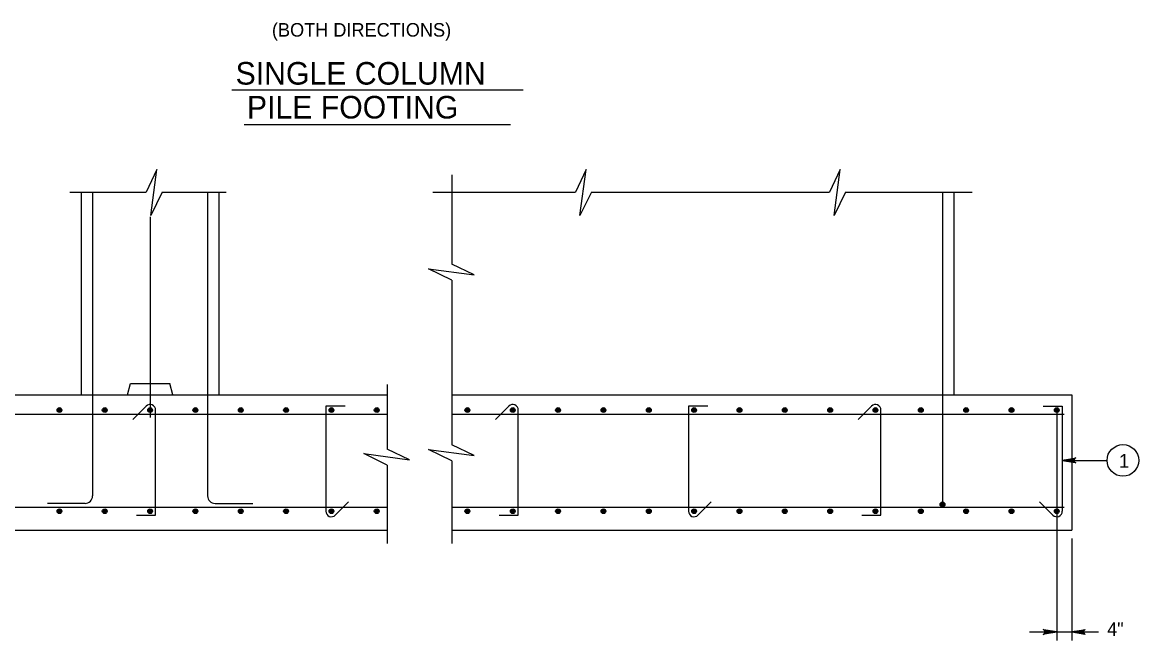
# Model space of a CAD drawing. Extents: x 646165 to 651486, y 296916 to 299292.
# Drawn here: x 650910.2 to 651157.3, y 298975.3 to 299112.1 of the extents above; entities that cross this region are included whole.
import ezdxf

# ---------------------------------------------------------------- set-up
doc = ezdxf.new("R2010")
doc.units = 0
for name, color, linetype in [('50', 7, 'Continuous'), ('51', 7, 'Continuous'), ('52', 7, 'Continuous'), ('53', 7, 'Continuous'), ('54', 7, 'Continuous')]:
    doc.layers.add(name, color=color, linetype=linetype)

msp = doc.modelspace()

# ---------------------------------------------------------------- linework, layer by layer
at = {"layer": '50'}
for p, q in [((650938.5, 299069.14), (650938.5, 299024.74)), ((651139.2, 299026.35), (651139.2, 298975.33))]:
    msp.add_line(p, q, dxfattribs=at)
at = {"layer": '51'}
for p, q in [((650923.26, 299074.6), (650923.26, 299029.74)), ((650953.73, 299074.6), (650953.73, 299029.74)), ((651116.4, 299074.6), (651116.4, 299029.74)), ((650933.5, 299029.74), (650934.14, 299032.24)), ((650934.14, 299032.24), (650942.85, 299032.24)), ((650943.5, 299029.74), (650942.85, 299032.24)), ((650734.46, 299029.74), (650990.99, 299029.74)), ((651005.29, 299029.74), (651142.54, 299029.74)), ((651142.54, 299029.74), (651142.54, 298999.74)), ((650734.46, 298999.74), (650990.99, 298999.74)), ((651005.29, 298999.74), (651142.54, 298999.74))]:
    msp.add_line(p, q, dxfattribs=at)
at = {"layer": '52'}
for p, q in [((651005.29, 299078.4), (651005.29, 299058.61)), ((650920.75, 299074.6), (650937.65, 299074.6)), ((650941.17, 299074.6), (650955.34, 299074.6)), ((651001.12, 299074.6), (651032.68, 299074.6)), ((651036.2, 299074.6), (651088.9, 299074.6)), ((651092.42, 299074.6), (651120.49, 299074.6)), ((651005.29, 299055.09), (651005.29, 299018.64)), ((650990.99, 299031.98), (650990.99, 299017.69)), ((651005.29, 299015.12), (651005.29, 298996.84)), ((651140.42, 299015.2), (651150.33, 299015.2)), ((650990.99, 299014.17), (650990.99, 298996.84)), ((651142.54, 298997.91), (651142.54, 298975.33)), ((651133.18, 298977.27), (651148.43, 298977.27))]:
    msp.add_line(p, q, dxfattribs=at)
for points in [[(650941.17, 299074.6), (650938.63, 299069.42), (650940.01, 299079.57), (650937.65, 299074.6)], [(651036.2, 299074.6), (651033.66, 299069.42), (651035.04, 299079.57), (651032.68, 299074.6)], [(651092.42, 299074.6), (651089.89, 299069.42), (651091.27, 299079.57), (651088.9, 299074.6)], [(651005.29, 299055.09), (651000.1, 299057.63), (651010.25, 299056.25), (651005.29, 299058.61)], [(650990.99, 299014.17), (650985.8, 299016.71), (650995.95, 299015.33), (650990.99, 299017.69)], [(651005.29, 299015.12), (651000.1, 299017.66), (651010.25, 299016.28), (651005.29, 299018.64)], [(651140.42, 299015.2), (651143.41, 299015.76), (651143.29, 299015.68), (651143.18, 299015.6), (651143.12, 299015.5), (651143.06, 299015.4), (651143.04, 299015.3), (651143.02, 299015.2), (651143.04, 299015.1), (651143.06, 299015), (651143.12, 299014.9), (651143.18, 299014.8), (651143.29, 299014.72), (651143.41, 299014.64), (651140.42, 299015.2), (651143.29, 299014.72), (651143.18, 299014.8), (651140.42, 299015.2), (651143.12, 299014.9), (651143.06, 299015), (651140.42, 299015.2), (651143.04, 299015.1), (651143.02, 299015.2), (651140.42, 299015.2), (651143.04, 299015.3), (651143.06, 299015.4), (651140.42, 299015.2), (651143.12, 299015.5), (651143.18, 299015.6), (651140.42, 299015.2), (651143.29, 299015.68)], [(651139.2, 298977.27), (651136.22, 298976.71), (651136.33, 298976.79), (651136.45, 298976.87), (651136.51, 298976.97), (651136.57, 298977.07), (651136.58, 298977.17), (651136.6, 298977.27), (651136.58, 298977.37), (651136.57, 298977.47), (651136.51, 298977.57), (651136.45, 298977.67), (651136.33, 298977.75), (651136.22, 298977.83), (651139.2, 298977.27), (651136.33, 298977.75), (651136.45, 298977.67), (651139.2, 298977.27), (651136.51, 298977.57), (651136.57, 298977.47), (651139.2, 298977.27), (651136.58, 298977.37), (651136.6, 298977.27), (651139.2, 298977.27), (651136.58, 298977.17), (651136.57, 298977.07), (651139.2, 298977.27), (651136.51, 298976.97), (651136.45, 298976.87), (651139.2, 298977.27), (651136.33, 298976.79)], [(651142.54, 298977.27), (651145.52, 298977.83), (651145.4, 298977.75), (651145.29, 298977.67), (651145.23, 298977.57), (651145.17, 298977.47), (651145.15, 298977.37), (651145.14, 298977.27), (651145.15, 298977.17), (651145.17, 298977.07), (651145.23, 298976.97), (651145.29, 298976.87), (651145.4, 298976.79), (651145.52, 298976.71), (651142.54, 298977.27), (651145.4, 298976.79), (651145.29, 298976.87), (651142.54, 298977.27), (651145.23, 298976.97), (651145.17, 298977.07), (651142.54, 298977.27), (651145.15, 298977.17), (651145.14, 298977.27), (651142.54, 298977.27), (651145.15, 298977.37), (651145.17, 298977.47), (651142.54, 298977.27), (651145.23, 298977.57), (651145.29, 298977.67), (651142.54, 298977.27), (651145.4, 298977.75)]]:
    msp.add_lwpolyline(points, dxfattribs=at)
msp.add_circle((651153.83, 299015.2), 3.5, dxfattribs=at)
at = {"layer": '53'}
for p, q in [((650956.57, 299097.18), (651021.09, 299097.18)), ((650959.35, 299089.52), (651018.31, 299089.52))]:
    msp.add_line(p, q, dxfattribs=at)
at = {"layer": '54'}
for p, q in [((650925.76, 299074.6), (650925.76, 299007.35)), ((650951.23, 299074.6), (650951.23, 299007.35)), ((651113.9, 299074.6), (651113.9, 299005.47)), ((650736.13, 299025.46), (650990.99, 299025.46)), ((650937.63, 299027.21), (650934.69, 299024.26)), ((650939.72, 299003.07), (650939.72, 299026.35)), ((650981.65, 299027.23), (650977.42, 299027.23)), ((650977.42, 299027.23), (650977.42, 299003.96)), ((651005.29, 299025.46), (651140.87, 299025.46)), ((651017.92, 299027.21), (651014.97, 299024.26)), ((651020, 299003.07), (651020, 299026.35)), ((651061.93, 299027.23), (651057.7, 299027.23)), ((651057.7, 299027.23), (651057.7, 299003.96)), ((651098.2, 299027.21), (651095.25, 299024.26)), ((651100.28, 299003.07), (651100.28, 299026.35)), ((651136.19, 299027.23), (651140.42, 299027.23)), ((651140.42, 299027.23), (651140.42, 299003.96)), ((650924.1, 299005.68), (650915.76, 299005.68)), ((650952.9, 299005.68), (650961.23, 299005.68)), ((650979.5, 299003.09), (650982.45, 299006.04)), ((651059.78, 299003.09), (651062.73, 299006.04)), ((651138.34, 299003.09), (651135.39, 299006.04)), ((650736.13, 299004.85), (650990.99, 299004.85)), ((650935.49, 299003.07), (650939.72, 299003.07)), ((651005.29, 299004.85), (651140.87, 299004.85)), ((651015.77, 299003.07), (651020, 299003.07)), ((651096.05, 299003.07), (651100.28, 299003.07))]:
    msp.add_line(p, q, dxfattribs=at)
for centre, radius in [((650918.43, 299026.35), 0.533), ((650918.43, 299026.35), 0.4), ((650918.43, 299026.35), 0.267), ((650918.43, 299026.35), 0.133), ((650928.46, 299026.35), 0.533), ((650928.46, 299026.35), 0.4), ((650928.46, 299026.35), 0.267), ((650928.46, 299026.35), 0.133), ((650938.5, 299026.35), 0.533), ((650938.5, 299026.35), 0.4), ((650938.5, 299026.35), 0.267), ((650938.5, 299026.35), 0.133), ((650948.53, 299026.35), 0.533), ((650948.53, 299026.35), 0.4), ((650948.53, 299026.35), 0.267), ((650948.53, 299026.35), 0.133), ((650958.57, 299026.35), 0.533), ((650958.57, 299026.35), 0.4), ((650958.57, 299026.35), 0.267), ((650958.57, 299026.35), 0.133), ((650968.6, 299026.35), 0.533), ((650968.6, 299026.35), 0.4), ((650968.6, 299026.35), 0.267), ((650968.6, 299026.35), 0.133), ((650978.64, 299026.35), 0.533), ((650978.64, 299026.35), 0.4), ((650978.64, 299026.35), 0.267), ((650978.64, 299026.35), 0.133), ((650988.67, 299026.35), 0.533), ((650988.67, 299026.35), 0.4), ((650988.67, 299026.35), 0.267), ((650988.67, 299026.35), 0.133), ((651008.74, 299026.35), 0.533), ((651008.74, 299026.35), 0.4), ((651008.74, 299026.35), 0.267), ((651008.74, 299026.35), 0.133), ((651018.78, 299026.35), 0.533), ((651018.78, 299026.35), 0.4), ((651018.78, 299026.35), 0.267), ((651018.78, 299026.35), 0.133), ((651028.81, 299026.35), 0.533), ((651028.81, 299026.35), 0.4), ((651028.81, 299026.35), 0.267), ((651028.81, 299026.35), 0.133), ((651038.85, 299026.35), 0.533), ((651038.85, 299026.35), 0.4), ((651038.85, 299026.35), 0.267), ((651038.85, 299026.35), 0.133), ((651048.89, 299026.35), 0.533), ((651048.89, 299026.35), 0.4), ((651048.89, 299026.35), 0.267), ((651048.89, 299026.35), 0.133), ((651058.92, 299026.35), 0.533), ((651058.92, 299026.35), 0.4), ((651058.92, 299026.35), 0.267), ((651058.92, 299026.35), 0.133), ((651068.96, 299026.35), 0.533), ((651068.96, 299026.35), 0.4), ((651068.96, 299026.35), 0.267), ((651068.96, 299026.35), 0.133), ((651078.99, 299026.35), 0.533), ((651078.99, 299026.35), 0.4), ((651078.99, 299026.35), 0.267), ((651078.99, 299026.35), 0.133), ((651089.03, 299026.35), 0.533), ((651089.03, 299026.35), 0.4), ((651089.03, 299026.35), 0.267), ((651089.03, 299026.35), 0.133), ((651099.06, 299026.35), 0.533), ((651099.06, 299026.35), 0.4), ((651099.06, 299026.35), 0.267), ((651099.06, 299026.35), 0.133), ((651109.1, 299026.35), 0.533), ((651109.1, 299026.35), 0.4), ((651109.1, 299026.35), 0.267), ((651109.1, 299026.35), 0.133), ((651119.13, 299026.35), 0.533), ((651119.13, 299026.35), 0.4), ((651119.13, 299026.35), 0.267), ((651119.13, 299026.35), 0.133), ((651129.17, 299026.35), 0.533), ((651129.17, 299026.35), 0.4), ((651129.17, 299026.35), 0.267), ((651129.17, 299026.35), 0.133), ((651139.2, 299026.35), 0.533), ((651139.2, 299026.35), 0.4), ((651139.2, 299026.35), 0.267), ((651139.2, 299026.35), 0.133), ((651113.9, 299005.47), 0.533), ((651113.9, 299005.47), 0.4), ((651113.9, 299005.47), 0.267), ((651113.9, 299005.47), 0.133), ((650918.43, 299003.96), 0.533), ((650918.43, 299003.96), 0.4), ((650918.43, 299003.96), 0.267), ((650918.43, 299003.96), 0.133), ((650928.46, 299003.96), 0.533), ((650928.46, 299003.96), 0.4), ((650928.46, 299003.96), 0.267), ((650928.46, 299003.96), 0.133), ((650938.5, 299003.96), 0.533), ((650938.5, 299003.96), 0.4), ((650938.5, 299003.96), 0.267), ((650938.5, 299003.96), 0.133), ((650948.53, 299003.96), 0.533), ((650948.53, 299003.96), 0.4), ((650948.53, 299003.96), 0.267), ((650948.53, 299003.96), 0.133), ((650958.57, 299003.96), 0.533), ((650958.57, 299003.96), 0.4), ((650958.57, 299003.96), 0.267), ((650958.57, 299003.96), 0.133), ((650968.6, 299003.96), 0.533), ((650968.6, 299003.96), 0.4), ((650968.6, 299003.96), 0.267), ((650968.6, 299003.96), 0.133), ((650978.64, 299003.96), 0.533), ((650978.64, 299003.96), 0.4), ((650978.64, 299003.96), 0.267), ((650978.64, 299003.96), 0.133), ((650988.67, 299003.96), 0.533), ((650988.67, 299003.96), 0.4), ((650988.67, 299003.96), 0.267), ((650988.67, 299003.96), 0.133), ((651008.74, 299003.96), 0.533), ((651008.74, 299003.96), 0.4), ((651008.74, 299003.96), 0.267), ((651008.74, 299003.96), 0.133), ((651018.78, 299003.96), 0.533), ((651018.78, 299003.96), 0.4), ((651018.78, 299003.96), 0.267), ((651018.78, 299003.96), 0.133), ((651028.81, 299003.96), 0.533), ((651028.81, 299003.96), 0.4), ((651028.81, 299003.96), 0.267), ((651028.81, 299003.96), 0.133), ((651038.85, 299003.96), 0.533), ((651038.85, 299003.96), 0.4), ((651038.85, 299003.96), 0.267), ((651038.85, 299003.96), 0.133), ((651048.89, 299003.96), 0.533), ((651048.89, 299003.96), 0.4), ((651048.89, 299003.96), 0.267), ((651048.89, 299003.96), 0.133), ((651058.92, 299003.96), 0.533), ((651058.92, 299003.96), 0.4), ((651058.92, 299003.96), 0.267), ((651058.92, 299003.96), 0.133), ((651068.96, 299003.96), 0.533), ((651068.96, 299003.96), 0.4), ((651068.96, 299003.96), 0.267), ((651068.96, 299003.96), 0.133), ((651078.99, 299003.96), 0.533), ((651078.99, 299003.96), 0.4), ((651078.99, 299003.96), 0.267), ((651078.99, 299003.96), 0.133), ((651089.03, 299003.96), 0.533), ((651089.03, 299003.96), 0.4), ((651089.03, 299003.96), 0.267), ((651089.03, 299003.96), 0.133), ((651099.06, 299003.96), 0.533), ((651099.06, 299003.96), 0.4), ((651099.06, 299003.96), 0.267), ((651099.06, 299003.96), 0.133), ((651109.1, 299003.96), 0.533), ((651109.1, 299003.96), 0.4), ((651109.1, 299003.96), 0.267), ((651109.1, 299003.96), 0.133), ((651119.13, 299003.96), 0.533), ((651119.13, 299003.96), 0.4), ((651119.13, 299003.96), 0.267), ((651119.13, 299003.96), 0.133), ((651129.17, 299003.96), 0.533), ((651129.17, 299003.96), 0.4), ((651129.17, 299003.96), 0.267), ((651129.17, 299003.96), 0.133), ((651139.2, 299003.96), 0.533), ((651139.2, 299003.96), 0.4), ((651139.2, 299003.96), 0.267), ((651139.2, 299003.96), 0.133)]:
    msp.add_circle(centre, radius, dxfattribs=at)
for centre, radius, start, end in [((650938.5, 299026.35), 1.22, 0, 135), ((651018.78, 299026.35), 1.22, 0, 135), ((651099.06, 299026.35), 1.22, 0, 135), ((650924.1, 299007.35), 1.67, 270, 0), ((650952.9, 299007.35), 1.67, 180, 270), ((650978.64, 299003.96), 1.22, 180, 315), ((651058.92, 299003.96), 1.22, 180, 315), ((651139.2, 299003.96), 1.22, 225, 0)]:
    msp.add_arc(centre, radius, start, end, dxfattribs=at)

# ---------------------------------------------------------------- texts
at = {"layer": '53'}
for s, height, p in [('(BOTH DIRECTIONS)', 3, (650965.47, 299108.98)), ('SINGLE COLUMN', 5, (650957.43, 299098.36)), ('PILE FOOTING', 5, (650959.93, 299090.86)), ('1', 3, (651152.98, 299013.61)), ('4"', 3, (651150.35, 298976.39))]:
    msp.add_text(s, height=height, dxfattribs=at).set_placement(p)

doc.saveas('drawing.dxf')
